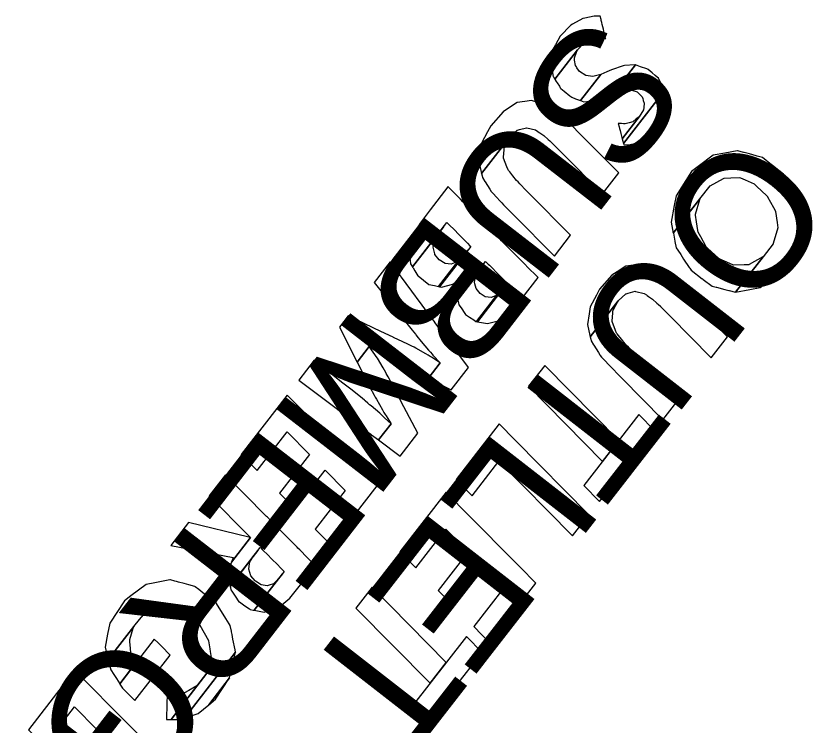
# Model space of a CAD drawing. Extents: x 3962991 to 3983549, y 181631 to 204078.
# Drawn here: x 3979625 to 3979873.3, y 187684.6 to 187905 of the extents above; entities that cross this region are included whole.
import ezdxf

# ---------------------------------------------------------------- set-up
doc = ezdxf.new("R2010")
doc.units = 0
for name, color, linetype in [('V-ANNO-MASK', 7, 'Continuous'), ('V-ANNO-MASK2', 7, 'Continuous'), ('V-RIVR-IDEN', 7, 'Continuous')]:
    doc.layers.add(name, color=color, linetype=linetype)

msp = doc.modelspace()

# ---------------------------------------------------------------- linework, layer by layer
at = {"layer": 'V-ANNO-MASK2'}
for points in [[(3979797.2, 187902.17), (3979793.96, 187898.75), (3979792.47, 187896.05), (3979792.47, 187896.06), (3979791.74, 187894.74), (3979791.09, 187891.44), (3979790.9, 187890.46), (3979791.4, 187887.97), (3979791.77, 187886.15), (3979791.79, 187886.05), (3979792.26, 187885.33), (3979799.32, 187894.47), (3979801.12, 187896.45), (3979802.29, 187897.12), (3979803.39, 187897.75), (3979805.14, 187898.02), (3979805.85, 187898.13), (3979806.21, 187898.12), (3979807.9, 187898.03), (3979808.04, 187898.02), (3979808, 187898.17), (3979807.58, 187899.88), (3979807.49, 187900.25), (3979807.33, 187900.86), (3979806.96, 187902.37), (3979806.81, 187902.97), (3979806.65, 187903.6), (3979806.59, 187903.87), (3979806.33, 187904.87), (3979806.31, 187904.97), (3979804.48, 187904.89), (3979801.59, 187904.29), (3979800.92, 187904.15), (3979797.69, 187902.43)], [(3979799.02, 187893.73), (3979799.32, 187894.47), (3979792.26, 187885.33), (3979792.38, 187885.14), (3979792.68, 187884.69), (3979792.96, 187884.26), (3979793.66, 187883.17), (3979793.95, 187882.73), (3979794.11, 187882.47), (3979795.2, 187881.6), (3979796.96, 187880.19), (3979797.49, 187879.76), (3979798.7, 187879.31), (3979800.26, 187878.72), (3979806.55, 187886.86), (3979804.03, 187886.2), (3979802.62, 187886.4), (3979801.84, 187886.5), (3979799.94, 187887.74), (3979799.11, 187888.93), (3979798.93, 187889.18), (3979798.63, 187889.6), (3979798.41, 187891.31), (3979798.32, 187891.99)], [(3979808.41, 187887.66), (3979806.55, 187886.85), (3979800.26, 187878.72), (3979801.22, 187878.36), (3979802.19, 187878.41), (3979804.92, 187878.54), (3979804.93, 187878.54), (3979805.38, 187878.56), (3979809.46, 187879.95), (3979809.79, 187880.09), (3979817.3, 187889.8), (3979817.06, 187889.78), (3979813.89, 187889.57), (3979813.43, 187889.54), (3979809.81, 187888.27)], [(3979818.88, 187889.23), (3979817.29, 187889.79), (3979809.79, 187880.09), (3979812.78, 187881.33), (3979815.75, 187882.03), (3979816.18, 187881.91), (3979817.84, 187881.42), (3979818.78, 187880.5), (3979819.38, 187879.9), (3979819.56, 187879.34), (3979819.56, 187879.34), (3979819.73, 187878.8), (3979820.02, 187877.9), (3979819.85, 187876.55), (3979819.76, 187875.87), (3979818.47, 187873.73), (3979813.17, 187866.87), (3979813.55, 187865.39), (3979826.38, 187881.99), (3979825.75, 187883.15), (3979825.6, 187883.43), (3979825.42, 187883.76), (3979825.07, 187884.43), (3979824.67, 187885.18), (3979824.42, 187885.63), (3979824.06, 187885.95), (3979823.42, 187886.5), (3979822.43, 187887.36), (3979821.21, 187888.41), (3979820.79, 187888.56)], [(3979826.44, 187881.5), (3979826.38, 187881.98), (3979813.55, 187865.39), (3979813.66, 187864.96), (3979815.14, 187864.99), (3979817.53, 187865.46), (3979817.66, 187865.52), (3979820.35, 187866.73), (3979821.97, 187868.14), (3979825.81, 187873.11), (3979826.08, 187874.15), (3979826.98, 187877.58), (3979826.97, 187877.67), (3979826.66, 187879.89)], [(3979776.19, 187875.26), (3979772.39, 187870.91), (3979771.38, 187869.04), (3979769.45, 187865.48), (3979769.13, 187863.31), (3979768.61, 187859.9), (3979769.06, 187858.01), (3979769.51, 187856.11), (3979778.16, 187867.31), (3979780.58, 187869.51), (3979780.62, 187869.53), (3979781.31, 187869.71), (3979783.43, 187870.29), (3979783.56, 187870.27), (3979783.6, 187870.26), (3979786.26, 187869.62), (3979786.94, 187869.16), (3979787.12, 187869.03), (3979787.62, 187868.7), (3979788.85, 187867.86), (3979790.18, 187866.68), (3979790.68, 187866.22), (3979791.27, 187865.68), (3979791.37, 187865.59), (3979793.19, 187863.75), (3979794.3, 187862.63), (3979807.08, 187849.75), (3979812.11, 187856.27), (3979799.33, 187869.14), (3979798.21, 187870.24), (3979796.36, 187872.05), (3979796.27, 187872.15), (3979795.69, 187872.71), (3979795.19, 187873.16), (3979793.87, 187874.35), (3979792.76, 187875.34), (3979792.25, 187875.67), (3979792.06, 187875.79), (3979791.37, 187876.23), (3979789.25, 187877.57), (3979789.21, 187877.58), (3979789.1, 187877.62), (3979787.71, 187877.99), (3979787.26, 187878.11), (3979787.23, 187878.12), (3979786.64, 187878.28), (3979785.06, 187878.7), (3979782.92, 187878.41), (3979780.54, 187878.08), (3979777.84, 187876.33)], [(3979812.95, 187871.58), (3979811.94, 187871.65), (3979812.21, 187870.62), (3979812.36, 187870.03), (3979812.51, 187869.45), (3979812.75, 187868.5), (3979812.97, 187867.65), (3979813.08, 187867.23), (3979813.17, 187866.87), (3979818.47, 187873.73), (3979817.54, 187873.01), (3979816.45, 187872.15), (3979815.35, 187871.85), (3979814.1, 187871.51), (3979813.54, 187871.55)], [(3979823.29, 187869.29), (3979825.81, 187873.11), (3979821.97, 187868.14)], [(3979776.62, 187864.4), (3979778.16, 187867.31), (3979769.51, 187856.11), (3979769.68, 187855.41), (3979769.68, 187855.38), (3979769.81, 187854.83), (3979770.56, 187853.64), (3979770.62, 187853.53), (3979770.65, 187853.5), (3979772.06, 187851.25), (3979772.52, 187850.51), (3979772.65, 187850.3), (3979773.07, 187849.87), (3979774.1, 187848.77), (3979774.1, 187848.77), (3979775.32, 187847.46), (3979775.8, 187846.97), (3979776.35, 187846.38), (3979776.44, 187846.28), (3979778.27, 187844.44), (3979779.38, 187843.32), (3979792.16, 187830.45), (3979797.15, 187836.91), (3979784.41, 187849.83), (3979783.3, 187850.95), (3979781.49, 187852.81), (3979781.4, 187852.9), (3979780.83, 187853.48), (3979780.35, 187853.97), (3979779.22, 187855.39), (3979778.26, 187856.59), (3979777.88, 187857.07), (3979777.73, 187857.25), (3979777.39, 187858.15), (3979776.36, 187860.89), (3979776.34, 187860.93), (3979776.35, 187861.14), (3979776.5, 187863.49), (3979776.55, 187864.26)], [(3979837.2, 187858.58), (3979834.72, 187856.73), (3979829.89, 187849.18), (3979829.33, 187846.13), (3979828.37, 187841), (3979829.04, 187837.62), (3979837.28, 187848.21), (3979840.47, 187852.23), (3979844.66, 187854.59), (3979844.78, 187854.61), (3979846.86, 187854.73), (3979846.87, 187854.73), (3979849.5, 187854.89), (3979849.85, 187854.74), (3979851.32, 187854.09), (3979854.11, 187852.86), (3979854.33, 187852.66), (3979854.33, 187852.66), (3979854.86, 187852.17), (3979858.08, 187849.19), (3979858.08, 187849.19), (3979858.13, 187849.13), (3979858.27, 187848.88), (3979860.11, 187845.52), (3979860.73, 187844.37), (3979860.74, 187844.34), (3979861.24, 187840.87), (3979861.46, 187839.27), (3979861.47, 187839.2), (3979860.09, 187834.35), (3979860.08, 187834.32), (3979856.96, 187830.27), (3979848.39, 187819.25), (3979852.82, 187820.13), (3979856, 187820.76), (3979860.51, 187824.12), (3979862.54, 187825.62), (3979862.54, 187825.63), (3979867.25, 187832.78), (3979867.98, 187836.17), (3979869.02, 187840.96), (3979868.29, 187844.83), (3979868.28, 187844.87), (3979868.28, 187844.88), (3979867.81, 187847.36), (3979867.8, 187847.42), (3979867.51, 187848.94), (3979866.1, 187851.23), (3979866.09, 187851.26), (3979865.42, 187852.34), (3979863.45, 187855.54), (3979863.31, 187855.78), (3979863.26, 187855.85), (3979859.83, 187858.57), (3979859.27, 187859.02), (3979859.04, 187859.2), (3979856.72, 187861.04), (3979855.1, 187861.49), (3979854.72, 187861.59), (3979852.65, 187862.17), (3979851.01, 187862.62), (3979850.92, 187862.65), (3979848.98, 187863.18), (3979848.91, 187863.17), (3979845.03, 187862.43), (3979841.46, 187861.74)], [(3979759.14, 187851.91), (3979759.08, 187851.96), (3979753.55, 187844.81), (3979750.49, 187840.73), (3979748.11, 187836.81), (3979746.91, 187832.57), (3979747.46, 187828.11), (3979748.08, 187827.09), (3979758.75, 187840.9), (3979758.76, 187840.9), (3979758.96, 187840.71), (3979759.68, 187839.98), (3979760.85, 187838.8), (3979760.96, 187838.68), (3979760.97, 187838.69), (3979762.45, 187837.19), (3979763.94, 187835.69), (3979764, 187835.64), (3979765.12, 187834.5), (3979765.91, 187833.7), (3979766.13, 187833.49), (3979766.14, 187833.47), (3979756.47, 187820.96), (3979757.03, 187820.84), (3979760.58, 187821.78), (3979763.21, 187823.74), (3979762.18, 187821.49), (3979761.79, 187818.5), (3979762, 187817.49), (3979770.75, 187828.81), (3979770.76, 187828.8), (3979770.94, 187828.63), (3979771.6, 187827.97), (3979771.93, 187827.63), (3979772.76, 187826.79), (3979774.14, 187825.41), (3979774.39, 187825.15), (3979774.39, 187825.15), (3979775.48, 187824.06), (3979776.57, 187822.96), (3979777.11, 187822.41), (3979777.29, 187822.24), (3979777.48, 187822.05), (3979777.48, 187822.03), (3979768.27, 187810.11), (3979771.33, 187809.52), (3979775.06, 187810.47), (3979778.32, 187812.92), (3979782.08, 187817.41), (3979787.03, 187823.81), (3979786.87, 187823.98), (3979786.1, 187824.75), (3979784.42, 187826.45), (3979782.43, 187828.44), (3979782.43, 187828.45), (3979782.24, 187828.64), (3979782.06, 187828.81), (3979781.52, 187829.36), (3979780.43, 187830.46), (3979779.34, 187831.55), (3979779.09, 187831.81), (3979777.71, 187833.2), (3979776.88, 187834.03), (3979776.55, 187834.37), (3979775.89, 187835.04), (3979775.71, 187835.21), (3979775.7, 187835.22), (3979775.15, 187835.78), (3979774.07, 187836.87), (3979773.67, 187837.27), (3979773.04, 187837.91), (3979771.45, 187839.5), (3979771.08, 187839.87), (3979771.07, 187839.88), (3979770.86, 187840.1), (3979770.06, 187840.9), (3979768.94, 187842.03), (3979768.89, 187842.09), (3979767.39, 187843.59), (3979765.91, 187845.09), (3979765.79, 187845.2), (3979764.63, 187846.38), (3979763.9, 187847.11), (3979763.71, 187847.3), (3979763.7, 187847.31), (3979762.92, 187848.1), (3979760.66, 187850.37), (3979759.5, 187851.54)], [(3979837.25, 187848.08), (3979837.28, 187848.21), (3979829.04, 187837.62), (3979829.05, 187837.55), (3979829.06, 187837.56), (3979829.54, 187835.14), (3979829.56, 187835.02), (3979829.56, 187835.03), (3979829.96, 187832.99), (3979831.12, 187831.25), (3979831.33, 187830.92), (3979831.33, 187830.92), (3979832.24, 187829.55), (3979833.96, 187826.95), (3979834.13, 187826.68), (3979834.55, 187826.06), (3979838.05, 187823.43), (3979838.11, 187823.38), (3979838.33, 187823.22), (3979841.13, 187821.11), (3979842.39, 187820.78), (3979842.42, 187820.78), (3979845.08, 187820.09), (3979846.3, 187819.77), (3979846.35, 187819.76), (3979848.33, 187819.24), (3979848.36, 187819.24), (3979848.39, 187819.25), (3979856.96, 187830.27), (3979856.9, 187830.24), (3979856.87, 187830.22), (3979852.64, 187827.84), (3979852.53, 187827.78), (3979851.03, 187827.74), (3979847.77, 187827.66), (3979847.75, 187827.67), (3979846.61, 187828.16), (3979843.28, 187829.6), (3979843.09, 187829.78), (3979843.03, 187829.83), (3979839.81, 187832.82), (3979839.28, 187833.31), (3979839.13, 187833.59), (3979837.57, 187836.41), (3979836.75, 187837.89), (3979836.67, 187838.39), (3979836.25, 187841.09), (3979835.92, 187843.21), (3979835.98, 187843.43)], [(3979756.48, 187837.94), (3979757.77, 187839.63), (3979748.08, 187827.09), (3979748.08, 187827.08), (3979748.23, 187826.84), (3979748.8, 187825.9), (3979749.71, 187824.39), (3979749.84, 187824.29), (3979751.48, 187823), (3979753.12, 187821.7), (3979753.18, 187821.64), (3979754.9, 187821.29), (3979756.12, 187821.03), (3979762.13, 187828.81), (3979760.07, 187827.97), (3979758.25, 187828.2), (3979758.16, 187828.21), (3979756.35, 187829.3), (3979755.02, 187830.99), (3979754.97, 187831.2), (3979754.44, 187833.2), (3979755.01, 187835.6)], [(3979763.84, 187830.52), (3979762.13, 187828.81), (3979756.12, 187821.03), (3979756.45, 187820.97), (3979756.47, 187820.96), (3979765.24, 187832.31)], [(3979747.84, 187819.57), (3979741.08, 187828.68), (3979736.13, 187822.27), (3979743.15, 187813.49), (3979745.81, 187810.15), (3979745.9, 187810.04), (3979747.93, 187807.5), (3979748.96, 187806.21), (3979749.13, 187806), (3979749.13, 187806), (3979749.85, 187805.1), (3979750.32, 187804.5), (3979750.72, 187804), (3979753.08, 187801.31), (3979753.64, 187800.68), (3979754.16, 187800.08), (3979754.42, 187799.77), (3979756.63, 187797.36), (3979752.88, 187792.51), (3979760.1, 187788.98), (3979765.42, 187795.86), (3979760.55, 187802.43), (3979758.55, 187805.12), (3979758.31, 187805.45), (3979757.83, 187806.1), (3979757.32, 187806.79), (3979755.14, 187809.72), (3979754.76, 187810.24), (3979754.3, 187810.86), (3979753.61, 187811.79), (3979753.44, 187812.02), (3979752.45, 187813.35), (3979750.5, 187815.99), (3979750.41, 187816.1)], [(3979769.08, 187826.62), (3979770.22, 187828.12), (3979762, 187817.49), (3979762, 187817.47)], [(3979809.97, 187824.53), (3979806.16, 187820.19), (3979805.14, 187818.32), (3979803.2, 187814.77), (3979802.87, 187812.6), (3979802.35, 187809.19), (3979802.79, 187807.3), (3979803.23, 187805.4), (3979811.92, 187816.57), (3979814.34, 187818.77), (3979814.38, 187818.78), (3979815.07, 187818.97), (3979817.2, 187819.54), (3979817.32, 187819.52), (3979817.36, 187819.5), (3979820.02, 187818.86), (3979820.69, 187818.4), (3979820.88, 187818.27), (3979821.38, 187817.93), (3979822.61, 187817.09), (3979823.93, 187815.9), (3979824.43, 187815.45), (3979825.02, 187814.91), (3979825.11, 187814.82), (3979826.93, 187812.97), (3979828.04, 187811.85), (3979840.78, 187798.93), (3979845.83, 187805.43), (3979833.09, 187818.34), (3979831.97, 187819.45), (3979830.13, 187821.26), (3979830.04, 187821.36), (3979829.46, 187821.92), (3979828.96, 187822.37), (3979827.64, 187823.56), (3979826.53, 187824.56), (3979826.03, 187824.89), (3979825.83, 187825.01), (3979825.15, 187825.46), (3979823.03, 187826.8), (3979823, 187826.82), (3979822.88, 187826.85), (3979821.49, 187827.23), (3979821.04, 187827.35), (3979821.02, 187827.36), (3979820.43, 187827.51), (3979818.85, 187827.95), (3979816.71, 187827.66), (3979814.32, 187827.34), (3979811.62, 187825.6)], [(3979767.76, 187824.52), (3979769.08, 187826.62), (3979762.01, 187817.48), (3979762.07, 187817.16)], [(3979767.28, 187822.38), (3979767.76, 187824.52), (3979762.07, 187817.16), (3979762.32, 187815.97), (3979762.45, 187815.36), (3979763.16, 187814.36), (3979764.32, 187812.7), (3979764.53, 187812.39), (3979765.79, 187811.53), (3979767.06, 187810.66), (3979767.69, 187810.22), (3979767.96, 187810.17), (3979774.26, 187818.32), (3979773.82, 187818.15), (3979772.44, 187817.61), (3979770.67, 187817.84), (3979769.37, 187818.65), (3979769.06, 187818.83), (3979767.81, 187820.38), (3979767.43, 187821.81)], [(3979775.79, 187819.87), (3979774.26, 187818.32), (3979767.96, 187810.17), (3979768.25, 187810.11), (3979768.27, 187810.11), (3979777.07, 187821.5)], [(3979810.37, 187813.66), (3979811.92, 187816.57), (3979803.23, 187805.4), (3979803.39, 187804.7), (3979803.4, 187804.66), (3979803.53, 187804.12), (3979804.27, 187802.92), (3979804.34, 187802.82), (3979804.36, 187802.78), (3979805.77, 187800.53), (3979806.22, 187799.79), (3979806.35, 187799.58), (3979806.77, 187799.15), (3979807.8, 187798.04), (3979807.8, 187798.05), (3979809.02, 187796.73), (3979809.49, 187796.24), (3979810.05, 187795.65), (3979810.13, 187795.55), (3979811.95, 187793.7), (3979813.06, 187792.58), (3979825.8, 187779.67), (3979830.82, 187786.12), (3979818.11, 187799.07), (3979817, 187800.2), (3979815.2, 187802.06), (3979815.11, 187802.16), (3979814.55, 187802.74), (3979814.07, 187803.22), (3979812.94, 187804.65), (3979811.98, 187805.85), (3979811.6, 187806.33), (3979811.45, 187806.52), (3979811.12, 187807.41), (3979810.09, 187810.16), (3979810.07, 187810.2), (3979810.09, 187810.4), (3979810.24, 187812.76), (3979810.29, 187813.53)], [(3979738.22, 187807.11), (3979728.13, 187811.92), (3979725.39, 187808.37), (3979730.86, 187797.6), (3979734.61, 187802.44), (3979738.1, 187800.17), (3979738.21, 187800.09), (3979740.99, 187798.52), (3979742.4, 187797.72), (3979742.63, 187797.59), (3979743.61, 187797.03), (3979744.29, 187796.7), (3979744.87, 187796.42), (3979748.09, 187794.85), (3979748.85, 187794.48), (3979749.56, 187794.13), (3979749.92, 187793.95), (3979752.88, 187792.51), (3979756.63, 187797.36), (3979753.91, 187799.11), (3979753.57, 187799.32), (3979752.89, 187799.71), (3979752.17, 187800.12), (3979749.08, 187801.88), (3979748.53, 187802.19), (3979747.85, 187802.51), (3979746.82, 187803.01), (3979746.57, 187803.12), (3979745.09, 187803.83), (3979742.18, 187805.22), (3979742.05, 187805.28)], [(3979737.12, 187798.91), (3979734.61, 187802.44), (3979730.86, 187797.6), (3979732.94, 187793.5), (3979732.94, 187793.5), (3979733.01, 187793.36), (3979734.59, 187790.25), (3979735.39, 187788.66), (3979735.53, 187788.4), (3979736.13, 187787.35), (3979736.52, 187786.65), (3979736.86, 187786.06), (3979736.86, 187786.07), (3979738.74, 187782.75), (3979739.18, 187781.97), (3979739.62, 187781.28), (3979739.85, 187780.92), (3979741.41, 187778.46), (3979737.5, 187773.41), (3979744.19, 187768.39), (3979749.68, 187775.5), (3979745.41, 187783.64), (3979744.01, 187786.31), (3979743.81, 187786.69), (3979743.41, 187787.44), (3979742.99, 187788.25), (3979741.19, 187791.67), (3979740.87, 187792.28), (3979740.5, 187793), (3979739.92, 187794.08), (3979739.78, 187794.34), (3979738.92, 187795.84), (3979737.2, 187798.78)], [(3979726.05, 187791.38), (3979717.49, 187798.16), (3979712.74, 187792), (3979721.47, 187785.45), (3979724.79, 187782.95), (3979724.9, 187782.87), (3979727.43, 187780.98), (3979728.71, 187780.01), (3979728.92, 187779.85), (3979729.82, 187779.18), (3979730.41, 187778.74), (3979730.91, 187778.36), (3979733.72, 187776.25), (3979734.38, 187775.76), (3979735, 187775.29), (3979735.31, 187775.05), (3979737.5, 187773.41), (3979741.41, 187778.46), (3979739.39, 187780.32), (3979739.1, 187780.6), (3979738.52, 187781.12), (3979737.91, 187781.68), (3979735.23, 187783.95), (3979734.75, 187784.35), (3979734.18, 187784.83), (3979733.32, 187785.55), (3979733.12, 187785.72), (3979731.89, 187786.75), (3979729.42, 187788.71), (3979729.31, 187788.81)], [(3979812.11, 187773.28), (3979789.12, 187796.56), (3979784.06, 187790.06), (3979807.05, 187766.77)], [(3979714.09, 187782.39), (3979709.15, 187787.36), (3979694.86, 187768.87), (3979699.8, 187763.9), (3979709.11, 187775.94), (3979716.08, 187768.92), (3979706.77, 187756.88), (3979711.6, 187752.03), (3979720.91, 187764.07), (3979727.19, 187757.74), (3979717.88, 187745.69), (3979722.81, 187740.72), (3979737.1, 187759.21), (3979732.17, 187764.18), (3979725.88, 187770.51), (3979721.06, 187775.37)], [(3979823.24, 187776.37), (3979818.37, 187781.32), (3979801.24, 187759.3), (3979806.11, 187754.35)], [(3979779.94, 187773.35), (3979774.98, 187778.37), (3979761.58, 187761.14), (3979766.54, 187756.12), (3979774.89, 187766.86), (3979797.79, 187743.65), (3979802.84, 187750.14)], [(3979702.47, 187749.96), (3979689.96, 187762.54), (3979684.93, 187756.03), (3979697.44, 187743.45), (3979697.75, 187743.14), (3979691.84, 187735.5), (3979691.43, 187734.45), (3979690.85, 187730.92), (3979691.44, 187727.99), (3979700.79, 187740.08), (3979700.8, 187740.07), (3979700.97, 187739.9), (3979701.4, 187739.46), (3979701.71, 187739.15), (3979702.99, 187737.86), (3979704.41, 187736.43), (3979704.51, 187736.34), (3979706, 187734.83), (3979707.2, 187733.61), (3979707.45, 187733.36), (3979708, 187732.81), (3979708.22, 187732.59), (3979708.23, 187732.58), (3979698.93, 187720.55), (3979701.98, 187720.02), (3979706.22, 187721.26), (3979709.98, 187724.3), (3979713.29, 187728.41), (3979717.92, 187734.4), (3979717.85, 187734.48), (3979717.05, 187735.28), (3979715.2, 187737.13), (3979713.26, 187739.09), (3979713.25, 187739.1), (3979713.03, 187739.32), (3979712.48, 187739.87), (3979712.24, 187740.12), (3979711.03, 187741.34), (3979709.53, 187742.84), (3979709.44, 187742.94), (3979708.02, 187744.37), (3979706.74, 187745.66), (3979706.43, 187745.97), (3979706, 187746.41), (3979705.82, 187746.58), (3979705.81, 187746.59), (3979704.22, 187748.2), (3979703, 187749.42), (3979702.77, 187749.65)], [(3979763.42, 187752.19), (3979758.49, 187757.17), (3979744.15, 187738.72), (3979749.07, 187733.74), (3979758.41, 187745.75), (3979765.37, 187738.71), (3979756.03, 187726.7), (3979760.84, 187721.83), (3979770.18, 187733.85), (3979776.44, 187727.49), (3979767.1, 187715.48), (3979772.01, 187710.49), (3979786.36, 187728.94), (3979781.44, 187733.92), (3979775.18, 187740.27), (3979770.37, 187745.14)], [(3979697.29, 187743.25), (3979678.54, 187747.77), (3979673.03, 187740.64), (3979692.39, 187736.92), (3979691.84, 187735.5), (3979697.75, 187743.14)], [(3979698.91, 187737.63), (3979700.05, 187739.13), (3979691.44, 187727.99), (3979691.44, 187727.98)], [(3979697.6, 187735.55), (3979698.91, 187737.63), (3979691.44, 187727.98), (3979691.51, 187727.66), (3979691.66, 187726.87), (3979691.92, 187726.49), (3979693, 187724.93), (3979694.19, 187723.21), (3979694.3, 187723.13), (3979694.3, 187723.14), (3979696.02, 187721.93), (3979697.43, 187720.96), (3979697.71, 187720.76), (3979698.58, 187720.61), (3979698.91, 187720.55), (3979706.43, 187730.28), (3979704.88, 187728.77), (3979703.55, 187728.32), (3979702.96, 187728.12), (3979701.07, 187728.46), (3979699.29, 187729.59), (3979699.21, 187729.7), (3979697.88, 187731.24), (3979697.21, 187733.34), (3979697.38, 187734.26)], [(3979707.67, 187731.86), (3979706.43, 187730.27), (3979698.91, 187720.55), (3979698.93, 187720.55)], [(3979660.58, 187724.99), (3979658.61, 187723.51), (3979654.06, 187716.55), (3979653.41, 187713.1), (3979652.65, 187709.15), (3979653.61, 187705.29), (3979661.53, 187715.54), (3979663.34, 187717.69), (3979664.55, 187719.13), (3979667.43, 187720.73), (3979668.55, 187721.36), (3979669.35, 187721.41), (3979671.55, 187721.54), (3979673.4, 187721.66), (3979675.1, 187720.92), (3979675.2, 187720.88), (3979676.5, 187720.3), (3979678.02, 187719.64), (3979681.98, 187716), (3979682.05, 187715.93), (3979684.73, 187711.15), (3979684.74, 187711.1), (3979685.12, 187708.63), (3979685.25, 187707.73), (3979685.52, 187705.95), (3979685.39, 187705.48), (3979684.96, 187703.9), (3979684.2, 187701.13), (3979684.18, 187701.03), (3979673.08, 187686.67), (3979676.27, 187686.71), (3979677.26, 187687.05), (3979693.12, 187707.57), (3979692.97, 187708.31), (3979692.32, 187711.57), (3979692.31, 187711.61), (3979692.03, 187713.04), (3979691.87, 187713.85), (3979691.82, 187714.1), (3979691.48, 187715.78), (3979691.11, 187716.38), (3979690.08, 187718.02), (3979690.07, 187718.05), (3979687.22, 187722.62), (3979687.16, 187722.7), (3979682.95, 187726.02), (3979681.7, 187727.02), (3979680.6, 187727.87), (3979680.5, 187727.9), (3979678.63, 187728.42), (3979677.17, 187728.82), (3979675.44, 187729.29), (3979674.82, 187729.46), (3979674.29, 187729.61), (3979672.93, 187729.98), (3979672.85, 187730), (3979672.69, 187729.97), (3979668.05, 187729.07), (3979665.34, 187728.54)], [(3979758.55, 187704.4), (3979735.56, 187727.68), (3979730.51, 187721.18), (3979753.5, 187697.9)], [(3979661.44, 187715.23), (3979661.53, 187715.54), (3979653.61, 187705.29), (3979653.64, 187705.15), (3979653.67, 187705.05), (3979654.06, 187703.44), (3979654.22, 187702.81), (3979654.4, 187702.07), (3979655.35, 187700.59), (3979655.35, 187700.59), (3979656.15, 187699.34), (3979657.18, 187697.73), (3979662.2, 187704.23), (3979661.32, 187706.03), (3979660.64, 187707.43), (3979660.41, 187709.84), (3979660.33, 187710.72), (3979660.26, 187711.46), (3979661.37, 187715.02)], [(3979667.96, 187711.52), (3979667.89, 187711.59), (3979657.18, 187697.73), (3979657.24, 187697.64), (3979658.03, 187696.4), (3979659.18, 187695.26), (3979661.88, 187692.57), (3979672.77, 187706.66), (3979670.09, 187709.38), (3979668.95, 187710.52)], [(3979769.68, 187707.5), (3979764.81, 187712.45), (3979747.69, 187690.43), (3979752.56, 187685.48)], [(3979691.81, 187701.87), (3979693.12, 187707.56), (3979677.26, 187687.05), (3979681.49, 187688.52), (3979684.82, 187691.25), (3979691.29, 187699.62)], [(3979648.09, 187697), (3979643.15, 187701.97), (3979628.85, 187683.48), (3979633.79, 187678.51), (3979643.1, 187690.55), (3979650.08, 187683.53), (3979640.77, 187671.49), (3979645.59, 187666.64), (3979654.9, 187678.68), (3979661.18, 187672.34), (3979651.87, 187660.3), (3979656.8, 187655.33), (3979671.09, 187673.82), (3979666.17, 187678.79), (3979659.88, 187685.12), (3979655.06, 187689.98)], [(3979674.1, 187694.37), (3979671.89, 187694.48), (3979671.79, 187691.39), (3979671.75, 187690.26), (3979671.68, 187688.04), (3979671.67, 187687.72), (3979671.63, 187686.65), (3979673.03, 187686.67), (3979673.08, 187686.67), (3979684.18, 187701.03), (3979681.07, 187697.07), (3979678.63, 187695.7), (3979677.23, 187694.91), (3979676.95, 187694.87), (3979675.06, 187694.54)], [(3979686.92, 187692.97), (3979691.29, 187699.62), (3979684.82, 187691.25)]]:
    msp.add_lwpolyline(points, close=True, dxfattribs=at)

# ---------------------------------------------------------------- texts
at = {"layer": 'V-ANNO-MASK'}
for s, rotation, p in [('SUBMERGED WEIR', 232.2976, (3979802.2, 187907.75)), ('OUTLET 12.6W', 232.1312, (3979847.56, 187871.71))]:
    msp.add_text(s, height=41.9999, rotation=rotation, dxfattribs=at).set_placement(p)
at = {"layer": 'V-RIVR-IDEN'}
for s, rotation, p in [('SUBMERGED WEIR', 232.2976, (3979802.2, 187907.75)), ('OUTLET 12.6W', 232.1312, (3979847.56, 187871.71))]:
    msp.add_text(s, height=41.9999, rotation=rotation, dxfattribs=at).set_placement(p)

doc.saveas('drawing.dxf')
